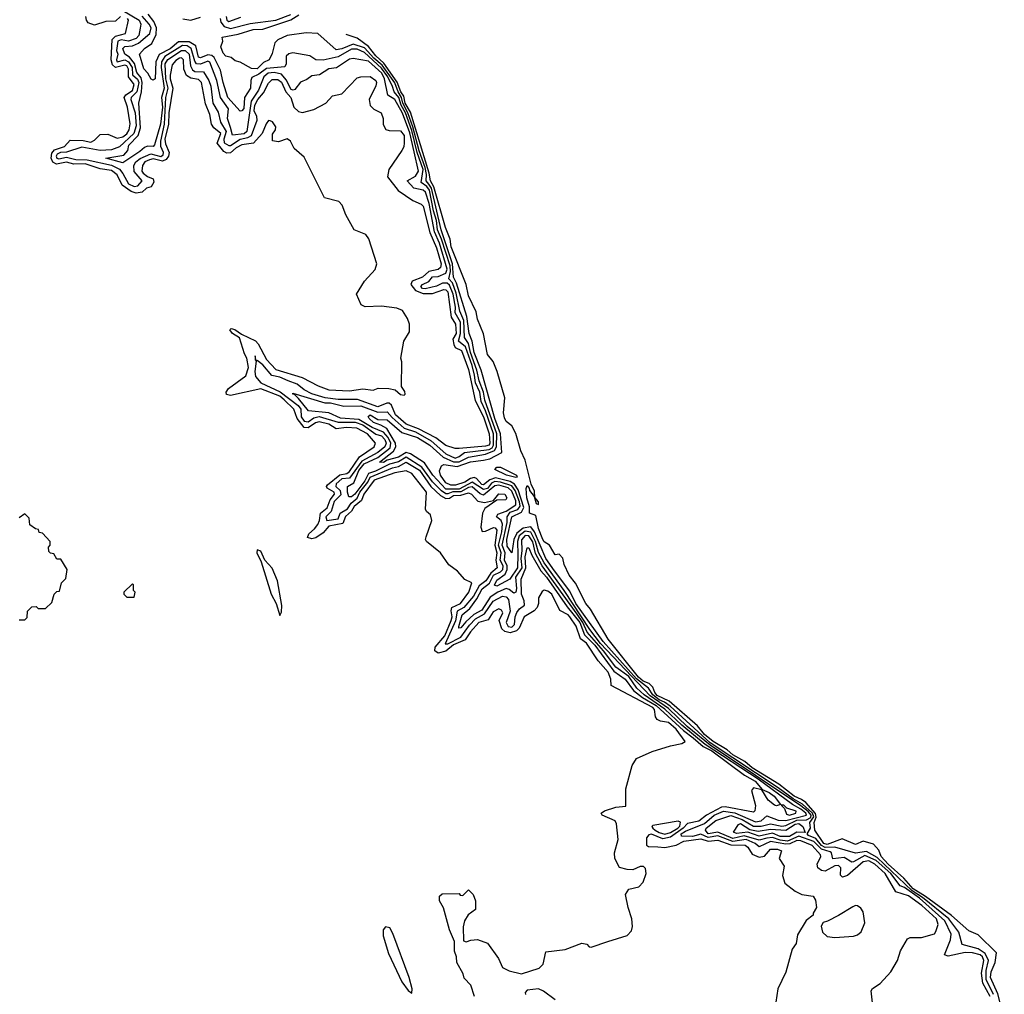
# Model space of a CAD drawing. Extents: x 2472589 to 2662339, y 701009 to 849030.
# Tile 267 of 406: x 2530288 to 2535503, y 799436 to 804598. Entities that reach past the tile are written whole.
import ezdxf

# ---------------------------------------------------------------- set-up
doc = ezdxf.new("R2010")
doc.units = 0

msp = doc.modelspace()

# ---------------------------------------------------------------- linework, layer by layer
at = {"layer": '0CON05XD'}
for points in [[(2530835, 804645.8), (2530921.2, 804595), (2530928.9, 804575), (2530926.1, 804553.9)], [(2530822, 804615), (2530795, 804590), (2530745, 804588.9), (2530685, 804569.4), (2530651.4, 804581.4), (2530640.9, 804595), (2530638, 804615)], [(2533705.3, 800945.3), (2533595, 801021.6), (2533556.8, 801056.8), (2533515, 801118.6), (2533445, 801169), (2533380.9, 801255), (2533293.6, 801353.6), (2533269.9, 801405), (2533240, 801450), (2533055, 801705.5), (2533020.5, 801770.5), (2533005, 801831.9), (2532985, 801864.8), (2532965, 801866.1), (2532945, 801843.5), (2532947.1, 801785), (2532941.6, 801745), (2532947.3, 801695), (2532914.9, 801645), (2532919, 801585), (2532915, 801565.6), (2532905, 801560.4), (2532880.7, 801580.7), (2532865, 801585.2), (2532820, 801565), (2532780.4, 801539.6), (2532735, 801470.2), (2532692.6, 801447.4), (2532650.6, 801409.4), (2532625, 801376.9), (2532614.7, 801374.7), (2532614.7, 801384.7), (2532632.1, 801445), (2532671.4, 801478.6), (2532709.1, 801530.9), (2532736.7, 801583.3), (2532776.1, 801613.9), (2532796.9, 801655), (2532835, 801672.8), (2532847.2, 801685), (2532848.4, 801705), (2532832.3, 801735), (2532837.9, 801775), (2532824.2, 801815), (2532842, 801885), (2532845.5, 801925.5), (2532838.6, 801945), (2532813.6, 801965), (2532821.1, 801978.9), (2532865, 801995.2), (2532915, 802028.9), (2532915, 802050), (2532895, 802101.3), (2532875, 802119), (2532825, 802131.9), (2532805, 802128.8), (2532745, 802080), (2532727.3, 802087.3), (2532685, 802123.6), (2532665, 802120.2), (2532625, 802097.7), (2532582.2, 802097.8), (2532555, 802087.3), (2532545, 802086.4), (2532521.8, 802101.8), (2532475, 802150.6), (2532418.4, 802228.4), (2532335, 802280.9), (2532295, 802255.4), (2532246.9, 802243.1), (2532173.2, 802206.8), (2532135.1, 802194.9), (2532115.6, 802155), (2532063.2, 802085), (2532045, 802070.5), (2532031, 802071), (2532023.5, 802095), (2532024.4, 802125), (2532057.7, 802145), (2532085, 802209.8), (2532113.1, 802245), (2532185, 802279.1), (2532250.1, 802329.9), (2532253.3, 802355), (2532239, 802385), (2532215, 802412.9), (2532155, 802438.2), (2532085, 802480.7), (2531987.9, 802487.9), (2531925, 802516.3), (2531816.9, 802526.9), (2531765, 802590.8), (2531743, 802613), (2531733.8, 802615), (2531735, 802620), (2531905, 802569), (2531935, 802567.8), (2532005, 802550.9), (2532095, 802552.8), (2532185, 802519.2), (2532235, 802521.2), (2532260.6, 802490.6), (2532324.8, 802434.8), (2532385, 802414.5), (2532467.2, 802367.2), (2532545, 802297.7), (2532595, 802275.9), (2532615, 802283.6), (2532643.6, 802306.4), (2532775, 802320.9), (2532790.4, 802329.6), (2532798.3, 802345), (2532796.9, 802405), (2532755, 802526.9), (2532731.7, 802575), (2532725.7, 802625), (2532702.5, 802675), (2532696.6, 802715), (2532685, 802766), (2532648.6, 802865), (2532612.5, 802895), (2532622.9, 802935), (2532622.2, 802995), (2532594.4, 803045), (2532595.9, 803075), (2532583.9, 803145), (2532565, 803191.7), (2532551.6, 803201.6), (2532527.4, 803202.6), (2532495, 803185.7), (2532435, 803172), (2532421.1, 803175), (2532413.4, 803185), (2532420.9, 803195), (2532455, 803211), (2532473.8, 803236.2), (2532505, 803237.1), (2532545, 803254.9), (2532552.8, 803277.2), (2532511.7, 803415), (2532485.4, 803475), (2532457.6, 803625), (2532436.9, 803685), (2532425, 803694.8), (2532376, 803706), (2532340.8, 803745), (2532385, 803768.5), (2532400.9, 803795), (2532377.9, 803897.9), (2532355, 803999.4), (2532315, 804103.1), (2532275, 804175.2), (2532238.6, 804198.6), (2532219.3, 804285), (2532205.3, 804315), (2532135, 804377.5), (2532055, 804393.1), (2532035, 804388.9), (2531966.8, 804343.2), (2531925, 804336.9), (2531876.7, 804305), (2531835, 804300.8), (2531809.3, 804280.7), (2531775, 804267.5), (2531745, 804228.1), (2531735.9, 804224.1), (2531725, 804227.9), (2531699.9, 804279.9), (2531675, 804310.2), (2531635, 804318), (2531603.5, 804315), (2531581.2, 804295), (2531552.8, 804225), (2531513.5, 804166.5), (2531491.2, 804005), (2531476.2, 803993.8), (2531415.7, 803985.7), (2531405, 804026.1), (2531389.1, 804075), (2531394.7, 804125), (2531350.7, 804185), (2531332.6, 804275), (2531295, 804372.7), (2531285, 804378.4), (2531245, 804362.4), (2531225, 804363.6), (2531215, 804378.9), (2531196.2, 804446.2), (2531175, 804459.5), (2531149.5, 804460.5), (2531056.7, 804403.3), (2531038.6, 804375), (2531036.8, 804345), (2531052.5, 804235), (2531038.9, 804185), (2531043.5, 804135), (2531034.2, 804045), (2531001.6, 803935), (2530995, 803926.2), (2530965, 803927.4), (2530948.7, 803921.3), (2530925, 803899.1), (2530835, 803840.4), (2530744, 803865), (2530839.1, 803880.9), (2530860.4, 803905), (2530866.7, 803933.3), (2530915.1, 803984.9), (2530927.9, 804025), (2530919.7, 804155), (2530933.8, 804216.2), (2530937.2, 804265), (2530930.5, 804290.5), (2530908.8, 804318.8), (2530896.6, 804366.6), (2530869.9, 804399.9), (2530845, 804415.4), (2530834.4, 804445), (2530844.2, 804455.8), (2530885, 804458.9), (2530916.9, 804473.1), (2530976.9, 804525), (2530983.6, 804555), (2530973.9, 804575), (2530935.8, 804615.8)], [(2530864.8, 804335), (2530855, 804353.3), (2530845, 804357.2), (2530794.9, 804344.9), (2530779, 804359), (2530771.9, 804385), (2530776.9, 804493.1), (2530795, 804509.8), (2530847.5, 804525), (2530863.4, 804595), (2530859.7, 804605)], [(2532234.5, 802265), (2532215, 802252.5), (2532193.6, 802255), (2532267.6, 802312.4), (2532280.3, 802335), (2532278.7, 802355), (2532232.3, 802432.3), (2532201.2, 802451.2), (2532161.8, 802465), (2532139.5, 802485), (2532133.6, 802496.4), (2532145, 802504.4), (2532185, 802479.5), (2532235, 802477.9), (2532311.6, 802411.6), (2532395, 802385.1), (2532460, 802345), (2532531.5, 802281.5), (2532585, 802256.5), (2532615, 802256.6), (2532665, 802280.8), (2532755, 802296.2), (2532803.1, 802316.9), (2532813.8, 802336.2), (2532814.4, 802405), (2532752.2, 802582.2), (2532745.4, 802625.4), (2532721.6, 802685), (2532708.7, 802741.3), (2532675.5, 802835), (2532665, 802882.9), (2532643.1, 802915), (2532640.6, 803005), (2532618.7, 803055), (2532599.8, 803149.8), (2532579.7, 803205), (2532560.8, 803225), (2532570.6, 803265), (2532567.8, 803295), (2532522.6, 803435), (2532500.5, 803485), (2532495.9, 803535), (2532479.1, 803585), (2532457.7, 803695), (2532445, 803713.7), (2532415.2, 803735), (2532424.7, 803805), (2532393.8, 803895), (2532365, 804011), (2532331.2, 804105), (2532308.8, 804145), (2532296.1, 804185), (2532272.1, 804215), (2532263.3, 804243.3), (2532237.7, 804295), (2532205, 804340.4), (2532115, 804423.8), (2532075, 804442), (2532045, 804442.3), (2531975, 804401.3), (2531895, 804383), (2531856.7, 804385), (2531825, 804406.9), (2531735, 804422), (2531713.2, 804416.8), (2531700, 804405), (2531700, 804365), (2531691.7, 804348.3), (2531595, 804338.8), (2531555, 804309.1), (2531518.3, 804291.7), (2531511.5, 804275), (2531509.7, 804235), (2531478.2, 804185), (2531475, 804128), (2531465, 804115.8), (2531455, 804114.3), (2531390.7, 804185), (2531364.9, 804264.9), (2531351.2, 804331.2), (2531318.4, 804398.4), (2531305, 804408.4), (2531285, 804412), (2531245, 804396.1), (2531235, 804399.4), (2531220.1, 804460.1), (2531185, 804480.3), (2531128.6, 804481.4), (2531085, 804444.4), (2531026.5, 804413.5), (2531009.3, 804375), (2531005.6, 804285), (2530995, 804277.5), (2530985, 804282.5), (2530966.7, 804315), (2530945, 804338), (2530922.2, 804415), (2530948.1, 804445), (2530988, 804472), (2531010.5, 804519.5), (2531011.7, 804555), (2530999.2, 804589.2), (2530967.8, 804627.8)], [(2531152.3, 804602.3), (2531195, 804596.2), (2531245, 804611.7)], [(2531349, 804605), (2531354.1, 804584.1), (2531371.8, 804561.8), (2531405, 804550.8), (2531508.2, 804578.2), (2531645, 804595.4), (2531724.7, 804625)], [(2535445.7, 799435), (2535406.3, 799515), (2535407.8, 799562.2), (2535420.2, 799615), (2535401.8, 799651.8), (2535365, 799676.1), (2535280, 799700), (2535261.9, 799765), (2535209.9, 799835), (2535069.2, 799949.2), (2535014.3, 799984.3), (2534829.6, 800159.6), (2534773, 800193), (2534715, 800184.2), (2534604.6, 800214.6), (2534553.5, 800213.5), (2534534.7, 800224.7), (2534505, 800261.9), (2534466.7, 800276.7), (2534458.1, 800285), (2534476.4, 800315), (2534472.9, 800345), (2534494.7, 800375), (2534487.8, 800395), (2534435, 800442.8), (2534385, 800471.1), (2534305, 800530.1), (2533945, 800768.3), (2533732.8, 800962.8), (2533703.9, 800983.9), (2533674.5, 800995), (2533641.9, 801021.9), (2533617.9, 801057.9), (2533555, 801106.6), (2533379.1, 801305), (2533234.2, 801505), (2533201.3, 801571.3), (2533121.2, 801678.8), (2533075, 801743.7), (2533015.5, 801885.5), (2532995, 801911), (2532955, 801905.1), (2532921.5, 801878.5), (2532905.3, 801845), (2532895, 801773.3), (2532869.5, 801809.5), (2532868.6, 801845), (2532895.2, 801964.8), (2532945, 801989.2), (2532958.7, 802015), (2532928.6, 802108.6), (2532908.5, 802138.5), (2532885, 802151.3), (2532808, 802172), (2532778.6, 802161.4), (2532745, 802133.5), (2532735, 802136.9), (2532708.1, 802168.1), (2532695, 802173.2), (2532675, 802168), (2532645, 802148.9), (2532597, 802133), (2532571.7, 802131.7), (2532545.2, 802145), (2532517.6, 802185), (2532511.5, 802208.5), (2532522.9, 802235), (2532535, 802242.2), (2532605, 802232.1), (2532675, 802256.1), (2532744.8, 802264.8), (2532777.5, 802272.5), (2532840.9, 802305), (2532834, 802405), (2532804.1, 802485), (2532731.4, 802741.4), (2532694.9, 802835.1), (2532685.1, 802895.1), (2532668.1, 802935), (2532656.5, 803026.5), (2532602.4, 803202.4), (2532586, 803235), (2532580.9, 803305), (2532520, 803485), (2532469.8, 803705), (2532455, 803726.7), (2532440.1, 803745), (2532442.2, 803777.8), (2532435.5, 803815), (2532404, 803904), (2532370, 804030), (2532344.5, 804105), (2532316.7, 804155), (2532310.8, 804185), (2532291.8, 804215), (2532275, 804263.2), (2532207.2, 804357.2), (2532164.4, 804394.4), (2532115, 804449.4), (2532055, 804468.6), (2531995, 804443.1), (2531965, 804437.8), (2531866.2, 804525), (2531805, 804528.1), (2531705, 804514.4), (2531655, 804491.3), (2531639.6, 804475), (2531625, 804418.8), (2531608.8, 804385), (2531578.5, 804371.5), (2531545, 804337.8), (2531515, 804339.6), (2531455, 804373.8), (2531429.3, 804379.3), (2531408.3, 804398.3), (2531380, 804405), (2531365, 804420), (2531352.5, 804455), (2531363.3, 804485), (2531360, 804505), (2531445, 804520.7), (2531525, 804546.7), (2531575, 804547.7), (2531723.4, 804596.6), (2531766.4, 804623.6)], [(2531381.2, 804615), (2531384.2, 804595), (2531395, 804588), (2531459.1, 804610.9)], [(2530926.1, 804553.9), (2530919.8, 804515), (2530905, 804499), (2530865.1, 804484.9), (2530825, 804490.7), (2530808.6, 804485), (2530800.9, 804435), (2530807.3, 804415), (2530800, 804385), (2530804.2, 804375), (2530845, 804384.6), (2530865, 804375.4), (2530884.3, 804345), (2530885.7, 804305), (2530912.2, 804282.2), (2530918.9, 804265), (2530909, 804215), (2530878.9, 804185), (2530876.8, 804175), (2530900.4, 804105), (2530905.6, 804035), (2530892, 803995), (2530815.9, 803924.1), (2530775, 803908.5), (2530715, 803905.5), (2530617.7, 803922.3), (2530535, 803896.9), (2530504.5, 803895), (2530485.8, 803885), (2530481, 803875), (2530484.3, 803864.3), (2530495, 803860.9), (2530535, 803869.5), (2530585, 803857.8), (2530645, 803855.3), (2530775, 803827.6), (2530817, 803807), (2530833.6, 803783.6), (2530865, 803729.2), (2530895, 803714.8), (2530912.8, 803717.2), (2530936, 803745), (2530894.4, 803794.4), (2530892.4, 803825), (2530902.6, 803845), (2530926.5, 803863.5), (2530983.2, 803886.8), (2531035, 803873.1), (2531048.6, 803881.4), (2531050, 803895), (2531036, 803926), (2531034.9, 803954.9), (2531054.7, 804045), (2531061.9, 804185), (2531074.9, 804235), (2531062.1, 804285), (2531058.8, 804365), (2531072.3, 804387.7), (2531145, 804433.9), (2531165, 804434.1), (2531184.8, 804415), (2531192.8, 804352.8), (2531202.5, 804332.5), (2531215, 804324.3), (2531261, 804321), (2531290.4, 804275), (2531300, 804245), (2531311.6, 804155), (2531338.4, 804108.4), (2531351.1, 804055), (2531381.7, 804005), (2531369.4, 803965), (2531371.6, 803945), (2531395, 803931.1), (2531405, 803931.6), (2531456, 803965), (2531496.6, 803973.4), (2531515.2, 803985), (2531545.7, 804065), (2531543.9, 804085), (2531530.3, 804115), (2531533.2, 804145), (2531549.7, 804175), (2531580.1, 804209.9), (2531605, 804261.1), (2531625, 804281.8), (2531655, 804281.7), (2531675, 804267.4), (2531697.8, 804215), (2531723.9, 804185), (2531740.4, 804135), (2531765, 804111.2), (2531785, 804105.6), (2531845, 804121.4), (2531910, 804155), (2531945, 804193.9), (2531994.6, 804205.4), (2532075, 804289.2), (2532095, 804295.7), (2532145, 804296.7), (2532175, 804276.7), (2532177.1, 804265), (2532175, 804247.5), (2532138.8, 804175), (2532143.9, 804143.9), (2532163.9, 804123.9), (2532202.5, 804105), (2532212.5, 804075), (2532213, 804043), (2532227, 804017), (2532245, 804011.2), (2532305, 804010), (2532324, 803985), (2532323.8, 803945), (2532322.5, 803925), (2532312.5, 803905), (2532243.3, 803805), (2532236.7, 803765), (2532293, 803693), (2532369.6, 803639.6), (2532415, 803620.6), (2532425, 803610.8), (2532460.6, 803470.6), (2532495, 803389.4), (2532521.1, 803305), (2532516.7, 803285), (2532505, 803275.4), (2532455.1, 803264.9), (2532422.2, 803235), (2532367.5, 803212.5), (2532360.4, 803195), (2532383.8, 803163.8), (2532425, 803147.4), (2532475, 803147.2), (2532535, 803168.7), (2532545, 803167.5), (2532555, 803156.4), (2532573, 803023), (2532596.2, 802985), (2532599.2, 802935), (2532582, 802905), (2532586.9, 802876.9), (2532595, 802862.5), (2532627.6, 802845), (2532665, 802745.8), (2532700.8, 802580.8), (2532745.1, 802495), (2532775, 802404.3), (2532778.4, 802355), (2532774.6, 802345), (2532755, 802338.5), (2532615, 802326), (2532595, 802326.5), (2532545, 802343.5), (2532492.8, 802382.8), (2532400.3, 802430.3), (2532335, 802455.8), (2532279.1, 802505), (2532256.4, 802556.4), (2532245, 802567.3), (2532232.5, 802567.5), (2532185, 802546.8), (2532076.4, 802586.4), (2531974.5, 802585.5), (2531905.6, 802595), (2531835, 802617.1), (2531795, 802638.3), (2531758.2, 802668.2), (2531710.8, 802685), (2531666, 802704), (2531622.8, 802712.8), (2531575, 802769.6), (2531545, 802792), (2531540, 802790), (2531535, 802816.7), (2531534.5, 802795.5), (2531540, 802790), (2531533.7, 802733.7), (2531537.6, 802707.6), (2531564.6, 802675), (2531666.9, 802626.9), (2531763.3, 802555), (2531776.6, 802535), (2531779.2, 802495), (2531795, 802471.7), (2531815, 802467.2), (2531845, 802489.5), (2531874.6, 802495.4), (2531975, 802465.6), (2532065, 802466.9), (2532105, 802451.8), (2532175, 802403.1), (2532205, 802393.7), (2532221.8, 802375), (2532228.6, 802355), (2532222.3, 802335), (2532185, 802305.4), (2532099.9, 802260.1), (2532035, 802169), (2531995, 802165.4), (2531965, 802139.6), (2531962, 802125), (2531985, 802104.7), (2531988.6, 802081.4), (2531953.9, 802046.1), (2531937, 801993), (2531909.1, 801965), (2531915.5, 801945.5), (2531975, 801954.7), (2531985.8, 801985), (2532025, 802007.5), (2532043.1, 802036.9), (2532075.9, 802064.1), (2532090.3, 802095), (2532131.6, 802148.4), (2532145, 802175.4), (2532263.3, 802225), (2532295, 802231.5), (2532335, 802253.9), (2532405, 802211.7), (2532464.7, 802124.7), (2532517.5, 802077.5), (2532545, 802061.5), (2532565, 802064.5), (2532585, 802078.3), (2532625, 802078.8), (2532665, 802091.1), (2532680.4, 802085), (2532715, 802047.2), (2532749.8, 802040.2), (2532798.3, 802051.7), (2532825, 802087.1), (2532857.5, 802085), (2532867.5, 802065), (2532862.5, 802055), (2532815, 802052.5), (2532751.2, 802008.8), (2532739.2, 801985), (2532730.2, 801909.8), (2532737.5, 801887.5), (2532755, 801888.4), (2532798, 801908), (2532807, 801907), (2532814.6, 801895), (2532804.4, 801815), (2532815.6, 801775), (2532810, 801735), (2532816.5, 801695), (2532782.7, 801667.3), (2532757.2, 801625), (2532721.1, 801598.9), (2532691.7, 801545), (2532640.4, 801485), (2532605.4, 801464.6), (2532596.1, 801413.9), (2532541.7, 801291.7), (2532555, 801292.3), (2532625, 801327.2), (2532669.6, 801390.4), (2532702.6, 801425), (2532749.6, 801450.4), (2532795, 801519), (2532845, 801544), (2532865, 801541.6), (2532876.9, 801526.9), (2532885.1, 801464.9), (2532864.1, 801405), (2532875, 801383.6), (2532895, 801379.8), (2532908.8, 801395), (2532912.5, 801435), (2532921.3, 801458.7), (2532935, 801477.6), (2532962.4, 801497.6), (2532960.1, 801520.1), (2532946.4, 801555), (2532944.1, 801635), (2532969, 801695), (2532965, 801753.8), (2532975, 801800), (2532985, 801800.8), (2533000.9, 801760.9), (2533048.2, 801678.2), (2533078.4, 801645), (2533187.9, 801487.9), (2533254.5, 801405), (2533279.7, 801339.7), (2533333.6, 801285), (2533435, 801147.7), (2533494.1, 801105), (2533539.5, 801045), (2533587.4, 801007.4), (2533659.8, 800965), (2533803, 800833), (2533855, 800794.9), (2533908.2, 800748.2), (2533954.5, 800725), (2534127.2, 800597.2), (2534184, 800565), (2534220.5, 800520.5), (2534257.8, 800505), (2534284.5, 800485), (2534318.3, 800441.7), (2534295.9, 800434.1), (2534285, 800438), (2534252.5, 800465), (2534218.3, 800518.3), (2534175, 800530), (2534164.3, 800515), (2534185.3, 800435), (2534181.7, 800408.3), (2534175, 800400.6), (2534025, 800429.1), (2534005, 800426.6), (2533925.4, 800384.6), (2533885, 800353.1), (2533825, 800339.8), (2533802.4, 800315), (2533735, 800268.6), (2533695, 800260.2), (2533635, 800283.3), (2533620.1, 800279.9), (2533608.7, 800265), (2533607.1, 800225), (2533618.2, 800218.2), (2533667.3, 800217.3), (2533705, 800213.2), (2533765, 800225.4), (2533805, 800247.4), (2533895, 800259.9), (2533935, 800247.3), (2533985, 800253), (2534055, 800227.6), (2534130.8, 800225), (2534144.4, 800215), (2534167.3, 800177.3), (2534205, 800161.9), (2534232.5, 800167.5), (2534265, 800205.4), (2534301.2, 800205), (2534323.3, 800195), (2534310, 800155), (2534336.7, 800115), (2534327.5, 800065), (2534340, 800025), (2534395, 799982.5), (2534430, 799965), (2534490, 799955), (2534502.5, 799935), (2534507.5, 799895), (2534490, 799865), (2534490, 799855), (2534453.6, 799826.4), (2534408.3, 799751.7), (2534400, 799705), (2534380, 799675), (2534346.4, 799553.6), (2534303.3, 799465), (2534292.5, 799395)], [(2535503.1, 799306.9), (2535468.7, 799438.7), (2535430, 799525), (2535433.3, 799555), (2535454, 799605), (2535462.5, 799655), (2535365, 799750), (2535315, 799772.9), (2535222.6, 799852.6), (2535085, 799954.7), (2535019.9, 799995), (2534970.2, 800050.2), (2534887.4, 800125), (2534851.6, 800165), (2534839, 800199), (2534810.8, 800230.8), (2534756.2, 800246.2), (2534715, 800228.5), (2534645, 800258.8), (2534565, 800230.1), (2534547.8, 800235), (2534498.8, 800305), (2534495.6, 800345), (2534506.4, 800373.6), (2534502.8, 800392.8), (2534451, 800451), (2534428.3, 800468.3), (2534389.3, 800485), (2534308.9, 800548.9), (2534167.9, 800635), (2534128.7, 800668.7), (2534065, 800703.6), (2534035, 800731), (2533961.3, 800775), (2533915, 800812.1), (2533878.4, 800858.4), (2533728.5, 800988.5), (2533665, 801018.8), (2533651.6, 801035), (2533642.2, 801062.2), (2533622.8, 801082.8), (2533591.1, 801095), (2533565, 801114.9), (2533405, 801316.7), (2533311.2, 801475), (2533285.8, 801505.8), (2533232.6, 801612.6), (2533198.5, 801655), (2533172.5, 801712.5), (2533165, 801745.7), (2533145, 801767.5), (2533125, 801763.8), (2533093.9, 801813.9), (2533065, 801833.2), (2533058.2, 801845), (2533035, 801902.5), (2533022.5, 801972.5), (2532988.8, 801985), (2532988.2, 802018.2), (2532974.1, 802065.9), (2532970, 802115), (2532975, 802130), (2532987, 802117), (2532987.5, 802105), (2533012.5, 802072.5), (2533023.3, 802035), (2533035, 802030), (2533035.5, 802045), (2533016.7, 802066.7), (2533015, 802100), (2532997.7, 802137.7), (2532964.5, 802265), (2532942.7, 802315), (2532915, 802406.7), (2532895, 802447.5), (2532865, 802470), (2532855, 802490), (2532851.2, 802515), (2532856.7, 802595), (2532816.1, 802735), (2532795, 802787.5), (2532766, 802825), (2532745, 802934), (2532711.9, 803011.9), (2532705, 803050), (2532665.8, 803135), (2532652.1, 803195), (2532573.6, 803395), (2532567.2, 803435), (2532543.6, 803496.4), (2532482.2, 803712.2), (2532463.3, 803745), (2532457.6, 803785), (2532358.2, 804108.2), (2532330.2, 804155), (2532322.1, 804192.1), (2532306.5, 804215), (2532287.9, 804267.9), (2532217.3, 804367.3), (2532175, 804407), (2532135.8, 804455.8), (2532075, 804500), (2532016.3, 804519.4)], [(2532697.5, 799425), (2532677.5, 799485), (2532641.7, 799521.7), (2532637.5, 799545), (2532603.6, 799603.6), (2532601.2, 799635), (2532590.8, 799665), (2532591.2, 799715), (2532565, 799776.7), (2532533.4, 799893.4), (2532510.7, 799930.7), (2532511.2, 799955), (2532525, 799968.8), (2532615, 799970), (2532621.7, 799961.7), (2532635, 799960), (2532665, 799990), (2532690, 799965), (2532701.7, 799931.7), (2532702.5, 799885), (2532663.3, 799856.7), (2532643.3, 799825), (2532636.1, 799793.9), (2532638.3, 799718.3), (2532653, 799713), (2532677, 799723), (2532713.6, 799726.4), (2532765, 799706.2), (2532824.2, 799625), (2532845, 799577.5), (2532880.7, 799560.7), (2532945, 799544.2), (2533040, 799575), (2533060, 799595), (2533075, 799660), (2533177, 799673), (2533265, 799707.5), (2533291.7, 799701.7), (2533305, 799687.5), (2533315, 799686.2), (2533402.5, 799715), (2533505, 799748.2), (2533528.7, 799771.3), (2533533.5, 799795), (2533529.4, 799835), (2533510, 799895), (2533496.7, 799965), (2533515, 799992.5), (2533567.5, 800005), (2533590.7, 800029.3), (2533606.7, 800075), (2533602.5, 800102.5), (2533592.5, 800112.5), (2533575, 800113.3), (2533535, 800096), (2533505, 800096.7), (2533465, 800107.5), (2533440, 800155), (2533438.8, 800185), (2533458, 800255), (2533448.8, 800338.8), (2533442.5, 800355), (2533373.9, 800383.9), (2533367.5, 800395), (2533385, 800407.5), (2533445, 800427.5), (2533498.3, 800431.7), (2533498.8, 800525), (2533532.8, 800647.2), (2533554.6, 800685.4), (2533637.5, 800722.5), (2533735, 800752.5), (2533795, 800764.2), (2533813.3, 800775), (2533765, 800839.3), (2533725, 800875.2), (2533682.1, 800882.1), (2533665, 800891.2), (2533655.7, 800905.7), (2533650.5, 800945), (2533641.4, 800955), (2533421.5, 801071.5), (2533418.9, 801105), (2533405, 801141.9), (2533352.7, 801202.7), (2533290, 801295), (2533259.1, 801319.1), (2533235, 801385.6), (2533201.5, 801435), (2533193.5, 801445), (2533148.8, 801468.8), (2533105.9, 801555), (2533085, 801571.9), (2533065, 801576.2), (2533055, 801570), (2533036.7, 801535), (2533036, 801505), (2533028.8, 801485), (2533013.6, 801466.4), (2532960, 801435), (2532934, 801375), (2532919.5, 801360.5), (2532885, 801350.3), (2532858.2, 801358.2), (2532841.9, 801371.9), (2532827.9, 801415), (2532846.7, 801456.7), (2532839.8, 801469.8), (2532825, 801476.9), (2532795, 801460.9), (2532769.9, 801420.1), (2532719.6, 801405), (2532675, 801355.3), (2532647, 801313), (2532585, 801286.8), (2532545, 801253.4), (2532505, 801242.6), (2532487, 801255), (2532489.4, 801275), (2532539, 801335), (2532572.4, 801415), (2532577.8, 801435), (2532572.5, 801467.5), (2532576.1, 801483.9), (2532622.3, 801505), (2532666.6, 801565), (2532682.5, 801615), (2532645, 801632.5), (2532607.7, 801677.7), (2532560.5, 801710.5), (2532517.5, 801775), (2532442.5, 801835), (2532437.5, 801845), (2532440.7, 801859.3), (2532470, 801945), (2532463.3, 801975), (2532442.3, 801992.3), (2532436.7, 802005), (2532442, 802095), (2532365.6, 802195), (2532335, 802207.8), (2532275, 802198.6), (2532165, 802158.8), (2532110.9, 802085), (2532099, 802051), (2532059.3, 802019.3), (2532045.1, 801994.9), (2532013.5, 801966.5), (2532000.2, 801929.8), (2531925.8, 801915), (2531895, 801880.3), (2531857.1, 801852.9), (2531835, 801848.2), (2531813.2, 801855), (2531818.8, 801875), (2531849.6, 801900.4), (2531867.8, 801925), (2531876.7, 801945), (2531881.8, 801985), (2531917.2, 802012.8), (2531931.6, 802055), (2531954.8, 802085), (2531954.2, 802095), (2531916.4, 802116.4), (2531913.1, 802125), (2531918.6, 802135), (2531982.9, 802187.1), (2532020.5, 802195), (2532034.2, 802205), (2532088, 802282), (2532165.5, 802335), (2532173.1, 802355), (2532130.4, 802405), (2532073.8, 802435), (2532018.5, 802438.5), (2531965, 802431.4), (2531926.1, 802456.1), (2531875, 802468.6), (2531855, 802463.5), (2531815, 802435.5), (2531795, 802437.1), (2531757.3, 802485), (2531740.7, 802535), (2531688.9, 802585), (2531665, 802604.3), (2531565, 802642.2), (2531405, 802607.2), (2531383.6, 802613.6), (2531381.8, 802625), (2531394.7, 802645.3), (2531485, 802711.1), (2531499.8, 802755), (2531491.2, 802805), (2531478.1, 802828.1), (2531452.8, 802912.8), (2531414.6, 802935), (2531401.8, 802955), (2531407.3, 802962.7), (2531427.8, 802957.8), (2531463.1, 802933.1), (2531537.1, 802897.1), (2531551.3, 802881.3), (2531595, 802797.5), (2531645, 802744.8), (2531783.6, 802703.6), (2531868.3, 802658.3), (2531925, 802637.7), (2532035, 802632.5), (2532105, 802642.9), (2532160, 802635), (2532186.4, 802646.4), (2532243.9, 802643.9), (2532277, 802637), (2532305, 802612.5), (2532325, 802610), (2532330, 802615), (2532328.3, 802628.3), (2532310, 802655), (2532312.5, 802785), (2532307.5, 802805), (2532322.5, 802895), (2532352.5, 802945), (2532352.5, 802985), (2532342.5, 803015), (2532315, 803057.5), (2532285, 803070), (2532205, 803080), (2532117, 803077), (2532097, 803087), (2532072.5, 803145), (2532115, 803212.5), (2532170, 803275), (2532180, 803305), (2532137.7, 803437.7), (2532120.5, 803460.5), (2532060, 803485), (2532016.2, 803565), (2531996.7, 803615), (2531977.5, 803635), (2531902.5, 803655), (2531795, 803870), (2531742.5, 803915), (2531722.5, 803955), (2531705, 803967.5), (2531658.8, 803951.2), (2531627, 803957), (2531627.7, 803992.3), (2531643.3, 804015), (2531645, 804030), (2531626.4, 804056.4), (2531615, 804062.5), (2531605, 804063.3), (2531593.8, 804046.2), (2531572.9, 803995), (2531525.8, 803944.2), (2531465, 803935.9), (2531435, 803920.1), (2531405, 803893.1), (2531385, 803891.7), (2531369.4, 803899.4), (2531334.2, 803944.2), (2531353.3, 803995), (2531315.6, 804025.6), (2531304.4, 804044.4), (2531294.8, 804095), (2531272.3, 804152.3), (2531251.2, 804265), (2531235, 804281.2), (2531195, 804288.4), (2531172, 804302), (2531157.5, 804335), (2531155, 804385.7), (2531145.2, 804395.2), (2531135, 804393.4), (2531115, 804381.6), (2531095, 804358.9), (2531085.6, 804304.4), (2531085, 804284.3), (2531099.3, 804235), (2531077.4, 804105), (2531076.1, 804045), (2531057.4, 803965), (2531060.5, 803940.5), (2531079.1, 803895), (2531076.8, 803875), (2531063.4, 803856.6), (2531045, 803849.2), (2530995, 803861.3), (2530975, 803856.4), (2530951.2, 803845), (2530938.9, 803825), (2530935.2, 803795), (2530941.6, 803785), (2530965, 803766.7), (2530994.4, 803754.4), (2530997.6, 803737.6), (2530985, 803712.4), (2530960, 803705), (2530935.8, 803684.2), (2530905, 803678.8), (2530878.5, 803688.5), (2530830.8, 803720.8), (2530805, 803776.7), (2530775, 803798.8), (2530715, 803807.8), (2530635, 803835.1), (2530575, 803833.5), (2530535, 803843.9), (2530483, 803833), (2530463.1, 803843.1), (2530454.2, 803864.2), (2530458.9, 803891.1), (2530471.9, 803908.1), (2530525, 803925.6), (2530555, 803959.3), (2530625, 803957.9), (2530665, 803950), (2530685, 803959.5), (2530715, 803990.4), (2530755, 803991.8), (2530805, 803969.6), (2530835, 803976.6), (2530855, 803992.5), (2530868.5, 804015), (2530873.8, 804046.2), (2530859.5, 804135), (2530840.5, 804185), (2530850.6, 804199.4), (2530885, 804222.5), (2530894.4, 804255), (2530864.4, 804294.4), (2530864.8, 804335)], [(2535427.5, 799425), (2535388.8, 799495), (2535381.9, 799548.1), (2535395.4, 799615), (2535387.8, 799635), (2535375, 799645.4), (2535335, 799656.3), (2535295, 799657.9), (2535205, 799638.6), (2535185.6, 799645), (2535218.2, 799725), (2535221.3, 799755), (2535188.9, 799825), (2535053.1, 799945), (2534975, 800000.8), (2534950.6, 800010.6), (2534902.6, 800075), (2534824.3, 800145), (2534765, 800171.3), (2534705, 800136.7), (2534695, 800136.2), (2534655, 800160.3), (2534594, 800154), (2534587.3, 800185), (2534580.6, 800190.6), (2534535.2, 800205.2), (2534494.6, 800244.6), (2534415, 800273.9), (2534355, 800247.5), (2534315, 800251.4), (2534275, 800265.9), (2534245, 800262.3), (2534205, 800251.6), (2534125, 800274.4), (2534065, 800260.8), (2533985, 800293.8), (2533935.1, 800285.1), (2533920, 800305), (2533924.1, 800315), (2533975, 800357.3), (2534055, 800383.2), (2534115, 800362.2), (2534175, 800327), (2534214.4, 800325.6), (2534265, 800338.5), (2534325, 800327.3), (2534345, 800330.3), (2534405, 800357.9), (2534455, 800359.8), (2534478.3, 800371.7), (2534480.9, 800385), (2534465, 800404.4), (2534425, 800433.7), (2533944.5, 800755.5), (2533823.4, 800855), (2533725, 800949.7), (2533627.2, 801017.2), (2533365, 801294.6), (2533307.6, 801367.6), (2533171.4, 801575), (2533065, 801720.3), (2533035, 801776.1), (2533020.2, 801835), (2532995, 801883.3), (2532965, 801888.1), (2532934.1, 801865), (2532923.8, 801835), (2532926.6, 801763.4), (2532924.6, 801695), (2532883.7, 801635), (2532815, 801597.1), (2532802, 801602), (2532815, 801629.1), (2532859.7, 801660.3), (2532869.9, 801685), (2532870.3, 801705), (2532856.2, 801735), (2532859.2, 801775), (2532843.4, 801815), (2532869.5, 801935), (2532870.3, 801965), (2532885, 801988.7), (2532926.1, 802003.9), (2532939.1, 802020.9), (2532935.6, 802045), (2532912.3, 802105), (2532895, 802128.7), (2532835, 802149.3), (2532805, 802151.9), (2532787.7, 802142.3), (2532765, 802115.4), (2532745, 802110.2), (2532685, 802149.2), (2532615, 802111.6), (2532545, 802112), (2532476.8, 802185), (2532431.5, 802251.5), (2532358.6, 802298.6), (2532335, 802304.9), (2532295, 802281.6), (2532234.5, 802265)], [(2532915, 802173.1), (2532866.2, 802185), (2532804.1, 802215.9), (2532815, 802228.6), (2532835, 802228.2), (2532920, 802185), (2532922.5, 802175), (2532915, 802173.1)], [(2530285, 801420), (2530315, 801420), (2530328.3, 801431.7), (2530330, 801465), (2530351.7, 801488.3), (2530375, 801490), (2530385, 801480), (2530425, 801480), (2530458.3, 801511.7), (2530470, 801555), (2530485, 801570), (2530498.3, 801571.7), (2530510, 801615), (2530531.7, 801638.3), (2530540, 801685), (2530505, 801740), (2530485, 801740), (2530468.3, 801768.3), (2530451.7, 801771.7), (2530441.7, 801781.7), (2530440, 801805), (2530450, 801815), (2530450, 801835), (2530408.3, 801878.3), (2530391.7, 801881.7), (2530388.3, 801898.3), (2530371.7, 801901.7), (2530341.7, 801921.7), (2530338.3, 801958.3), (2530315, 801980), (2530285, 801960)], [(2531665, 801442.5), (2531675, 801460), (2531675.7, 801495), (2531654.3, 801625), (2531625, 801693.8), (2531586.2, 801735), (2531565, 801782.5), (2531545, 801790), (2531543.3, 801775), (2531566.2, 801726.2), (2531620, 801555), (2531646, 801506), (2531665, 801442.5)], [(2530895, 801540), (2530900, 801565), (2530890, 801575), (2530890, 801605), (2530885, 801610), (2530840, 801565), (2530840, 801555), (2530855, 801540), (2530895, 801540)], [(2534806.7, 799375), (2534797.5, 799455), (2534805, 799467.5), (2534845, 799492.5), (2534902.5, 799555), (2534936.7, 799615), (2534953.9, 799666.1), (2534990.7, 799729.3), (2535005, 799737.5), (2535065, 799736.7), (2535133.6, 799756.4), (2535141.2, 799768.8), (2535152.5, 799805), (2535143.5, 799835), (2535065.7, 799905.7), (2534995, 799957.7), (2534928.8, 799978.8), (2534872.5, 800075), (2534816.8, 800125), (2534785, 800142.5), (2534755, 800137.5), (2534672.7, 800065), (2534645.5, 800055.5), (2534636.2, 800066.2), (2534637.8, 800105), (2534625, 800118.8), (2534605, 800116.8), (2534555, 800088.7), (2534535, 800092.2), (2534515.4, 800105), (2534511, 800125), (2534531.2, 800165), (2534530, 800175), (2534485, 800223.8), (2534425, 800248.8), (2534405, 800250.3), (2534367.3, 800232.7), (2534345, 800230.5), (2534265, 800246), (2534205, 800217.1), (2534184.2, 800235), (2534135, 800255.9), (2534065, 800244.8), (2533985, 800275.3), (2533935, 800265.9), (2533895, 800284.4), (2533852.3, 800272.3), (2533792.9, 800272.9), (2533791.3, 800285), (2533815, 800300.8), (2533915, 800340.3), (2533966.6, 800385), (2534015.8, 800405), (2534075, 800397.6), (2534185, 800349.7), (2534214.6, 800355.4), (2534245, 800380.4), (2534305, 800358.8), (2534345, 800356.7), (2534455.2, 800385), (2534451.2, 800395), (2534425, 800416.4), (2534381.4, 800441.4), (2534199.4, 800575), (2533919.1, 800759.1), (2533795, 800861), (2533705.3, 800945.3)], [(2534365, 800383.9), (2534398.7, 800395), (2534400, 800405), (2534351.3, 800421.3), (2534335, 800437.5), (2534321.7, 800438.3), (2534339.2, 800419.2), (2534349.8, 800389.8), (2534365, 800383.9)], [(2533705, 800284.9), (2533735, 800292.2), (2533773, 800315), (2533785, 800326.1), (2533788.2, 800348.2), (2533775, 800353.3), (2533640.6, 800329.4), (2533636.7, 800325), (2533641.8, 800315), (2533653.4, 800305), (2533675, 800292), (2533705, 800284.9)], [(2534365, 800271.2), (2534315, 800272.4), (2534275, 800289), (2534205, 800273.2), (2534145, 800294.3), (2534085, 800286.8), (2534068.2, 800295), (2534094.7, 800335), (2534105, 800340.2), (2534155, 800309.4), (2534199.5, 800299.5), (2534265, 800311), (2534345, 800305.8), (2534395, 800337), (2534415, 800340.2), (2534435.6, 800325), (2534447.7, 800292.3), (2534405, 800294.6), (2534365, 800271.2)], [(2534605, 799737.5), (2534705, 799743.8), (2534725, 799750), (2534745, 799766.7), (2534764.2, 799815), (2534755, 799873.3), (2534742.7, 799892.7), (2534725, 799903.8), (2534715, 799906.2), (2534700.5, 799899.5), (2534625, 799852.5), (2534567, 799823), (2534543, 799817), (2534533, 799797), (2534540, 799765), (2534565, 799742.5), (2534605, 799737.5)], [(2532365, 799442), (2532367.2, 799465), (2532350.4, 799525), (2532265, 799757.8), (2532247.9, 799787.9), (2532225, 799792.9), (2532212.8, 799777.2), (2532212.3, 799745), (2532241.5, 799651.5), (2532311.8, 799501.8), (2532345, 799455.6), (2532365, 799442)], [(2533125, 799406.1), (2533062.3, 799452.3), (2533035, 799464.5), (2532975, 799457.3), (2532964.7, 799445), (2532967.7, 799435)]]:
    msp.add_lwpolyline(points, dxfattribs=at)

doc.saveas('drawing.dxf')
